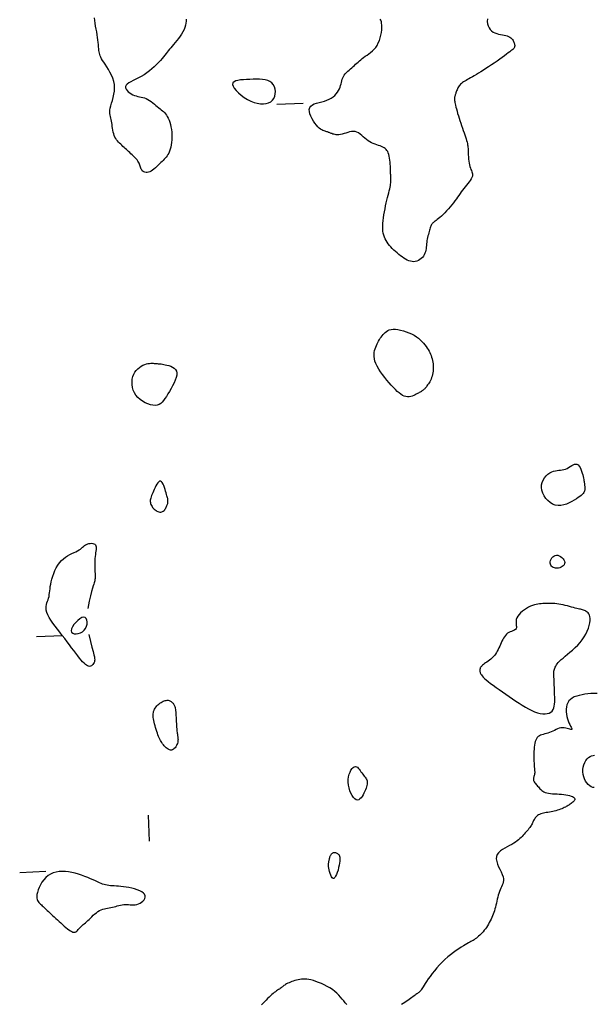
# Model space of a CAD drawing. Header units: millimetres. Extents: x 32690613 to 32693367, y 5343692 to 5344708.
# Tile 854 of 1009: x 32693089 to 32693111, y 5344310 to 5344348. Entities that reach past the tile are written whole.
import ezdxf

# ---------------------------------------------------------------- set-up
doc = ezdxf.new("R2010")
doc.units = ezdxf.units.MM
doc.header["$LTSCALE"] = 20
doc.layers.add('02-DGM_HL_492.00', color=82, linetype='Continuous')

msp = doc.modelspace()

# ---------------------------------------------------------------- linework, layer by layer
at = {"layer": '02-DGM_HL_492.00', "elevation": 492, "flags": 128}
for points in [[(32693095.663, 5344347.793), (32693095.661, 5344347.716), (32693095.653, 5344347.637), (32693095.638, 5344347.555), (32693095.614, 5344347.471), (32693095.58, 5344347.387), (32693095.537, 5344347.302), (32693095.486, 5344347.217), (32693095.428, 5344347.133), (32693095.366, 5344347.051), (32693095.302, 5344346.972), (32693095.238, 5344346.896), (32693095.176, 5344346.824), (32693095.119, 5344346.757), (32693095.067, 5344346.695), (32693095.019, 5344346.636), (32693094.975, 5344346.58), (32693094.931, 5344346.525), (32693094.887, 5344346.47), (32693094.841, 5344346.412), (32693094.79, 5344346.35), (32693094.734, 5344346.283), (32693094.67, 5344346.21), (32693094.6, 5344346.132), (32693094.522, 5344346.05), (32693094.439, 5344345.968), (32693094.349, 5344345.885), (32693094.254, 5344345.805), (32693094.154, 5344345.729), (32693094.05, 5344345.659), (32693093.941, 5344345.596), (32693093.832, 5344345.539), (32693093.726, 5344345.487), (32693093.625, 5344345.439), (32693093.535, 5344345.393), (32693093.458, 5344345.348), (32693093.397, 5344345.303), (32693093.356, 5344345.256), (32693093.338, 5344345.207), (32693093.341, 5344345.156), (32693093.361, 5344345.105), (32693093.396, 5344345.055), (32693093.442, 5344345.007), (32693093.497, 5344344.963), (32693093.557, 5344344.924), (32693093.621, 5344344.891), (32693093.684, 5344344.866), (32693093.748, 5344344.847), (32693093.811, 5344344.831), (32693093.874, 5344344.818), (32693093.937, 5344344.804), (32693094, 5344344.789), (32693094.063, 5344344.77), (32693094.127, 5344344.744), (32693094.191, 5344344.712), (32693094.254, 5344344.673), (32693094.317, 5344344.63), (32693094.379, 5344344.583), (32693094.44, 5344344.535), (32693094.498, 5344344.487), (32693094.554, 5344344.44), (32693094.608, 5344344.396), (32693094.658, 5344344.356), (32693094.705, 5344344.32), (32693094.749, 5344344.284), (32693094.791, 5344344.247), (32693094.83, 5344344.208), (32693094.868, 5344344.165), (32693094.903, 5344344.116), (32693094.938, 5344344.059), (32693094.971, 5344343.993), (32693095.002, 5344343.919), (32693095.03, 5344343.838), (32693095.056, 5344343.751), (32693095.078, 5344343.659), (32693095.095, 5344343.563), (32693095.108, 5344343.465), (32693095.115, 5344343.365), (32693095.116, 5344343.265), (32693095.111, 5344343.167), (32693095.101, 5344343.07), (32693095.086, 5344342.976), (32693095.068, 5344342.887), (32693095.045, 5344342.804), (32693095.02, 5344342.728), (32693094.992, 5344342.66), (32693094.963, 5344342.601), (32693094.931, 5344342.549), (32693094.897, 5344342.503), (32693094.86, 5344342.461), (32693094.822, 5344342.421), (32693094.78, 5344342.382), (32693094.736, 5344342.341), (32693094.69, 5344342.298), (32693094.64, 5344342.25), (32693094.588, 5344342.199), (32693094.534, 5344342.148), (32693094.48, 5344342.097), (32693094.425, 5344342.049), (32693094.37, 5344342.006), (32693094.316, 5344341.97), (32693094.264, 5344341.942), (32693094.214, 5344341.924), (32693094.167, 5344341.916), (32693094.122, 5344341.916), (32693094.081, 5344341.924), (32693094.043, 5344341.939), (32693094.009, 5344341.959), (32693093.98, 5344341.985), (32693093.956, 5344342.013), (32693093.936, 5344342.045), (32693093.92, 5344342.079), (32693093.907, 5344342.116), (32693093.895, 5344342.154), (32693093.882, 5344342.193), (32693093.869, 5344342.233), (32693093.853, 5344342.274), (32693093.833, 5344342.314), (32693093.808, 5344342.355), (32693093.778, 5344342.396), (32693093.745, 5344342.436), (32693093.708, 5344342.476), (32693093.669, 5344342.517), (32693093.628, 5344342.557), (32693093.585, 5344342.597), (32693093.542, 5344342.637), (32693093.499, 5344342.677), (32693093.456, 5344342.717), (32693093.412, 5344342.757), (32693093.369, 5344342.797), (32693093.326, 5344342.837), (32693093.283, 5344342.877), (32693093.239, 5344342.917), (32693093.196, 5344342.957), (32693093.153, 5344342.997), (32693093.11, 5344343.038), (32693093.069, 5344343.08), (32693093.03, 5344343.124), (32693092.993, 5344343.171), (32693092.959, 5344343.221), (32693092.929, 5344343.275), (32693092.903, 5344343.334), (32693092.882, 5344343.399), (32693092.866, 5344343.467), (32693092.852, 5344343.538), (32693092.84, 5344343.61), (32693092.83, 5344343.682), (32693092.82, 5344343.753), (32693092.81, 5344343.822), (32693092.798, 5344343.886), (32693092.785, 5344343.946), (32693092.77, 5344344.003), (32693092.756, 5344344.058), (32693092.744, 5344344.114), (32693092.736, 5344344.172), (32693092.734, 5344344.236), (32693092.738, 5344344.306), (32693092.751, 5344344.385), (32693092.773, 5344344.474), (32693092.801, 5344344.573), (32693092.833, 5344344.679), (32693092.864, 5344344.792), (32693092.89, 5344344.91), (32693092.909, 5344345.032), (32693092.917, 5344345.156), (32693092.911, 5344345.281), (32693092.887, 5344345.405), (32693092.848, 5344345.526), (32693092.798, 5344345.645), (32693092.741, 5344345.759), (32693092.679, 5344345.867), (32693092.616, 5344345.967), (32693092.556, 5344346.059), (32693092.502, 5344346.14), (32693092.456, 5344346.211), (32693092.42, 5344346.273), (32693092.39, 5344346.329), (32693092.367, 5344346.38), (32693092.35, 5344346.43), (32693092.336, 5344346.48), (32693092.326, 5344346.533), (32693092.317, 5344346.592), (32693092.31, 5344346.658), (32693092.303, 5344346.731), (32693092.296, 5344346.812), (32693092.288, 5344346.898), (32693092.278, 5344346.991), (32693092.267, 5344347.088), (32693092.252, 5344347.191), (32693092.234, 5344347.297), (32693092.213, 5344347.408), (32693092.19, 5344347.519), (32693092.17, 5344347.63), (32693092.154, 5344347.737), (32693092.147, 5344347.839)], [(32693107.208, 5344347.795), (32693107.2, 5344347.699), (32693107.207, 5344347.61), (32693107.23, 5344347.529), (32693107.265, 5344347.456), (32693107.311, 5344347.392), (32693107.365, 5344347.338), (32693107.426, 5344347.293), (32693107.493, 5344347.259), (32693107.562, 5344347.234), (32693107.634, 5344347.214), (32693107.705, 5344347.2), (32693107.776, 5344347.188), (32693107.844, 5344347.177), (32693107.908, 5344347.164), (32693107.966, 5344347.148), (32693108.017, 5344347.126), (32693108.062, 5344347.101), (32693108.101, 5344347.071), (32693108.134, 5344347.039), (32693108.162, 5344347.005), (32693108.185, 5344346.97), (32693108.205, 5344346.935), (32693108.22, 5344346.902), (32693108.232, 5344346.87), (32693108.241, 5344346.84), (32693108.247, 5344346.812), (32693108.25, 5344346.785), (32693108.249, 5344346.76), (32693108.245, 5344346.736), (32693108.238, 5344346.713), (32693108.228, 5344346.691), (32693108.215, 5344346.67), (32693108.197, 5344346.648), (32693108.174, 5344346.626), (32693108.144, 5344346.6), (32693108.107, 5344346.571), (32693108.061, 5344346.536), (32693108.005, 5344346.495), (32693107.938, 5344346.446), (32693107.859, 5344346.389), (32693107.77, 5344346.325), (32693107.674, 5344346.256), (32693107.571, 5344346.183), (32693107.465, 5344346.108), (32693107.358, 5344346.034), (32693107.251, 5344345.961), (32693107.148, 5344345.893), (32693107.048, 5344345.829), (32693106.954, 5344345.77), (32693106.865, 5344345.716), (32693106.781, 5344345.666), (32693106.702, 5344345.621), (32693106.628, 5344345.579), (32693106.559, 5344345.541), (32693106.496, 5344345.506), (32693106.437, 5344345.473), (32693106.383, 5344345.443), (32693106.334, 5344345.414), (32693106.289, 5344345.386), (32693106.248, 5344345.358), (32693106.211, 5344345.329), (32693106.178, 5344345.298), (32693106.148, 5344345.266), (32693106.121, 5344345.231), (32693106.096, 5344345.193), (32693106.075, 5344345.155), (32693106.056, 5344345.116), (32693106.039, 5344345.077), (32693106.024, 5344345.039), (32693106.011, 5344345.003), (32693105.999, 5344344.97), (32693105.988, 5344344.94), (32693105.978, 5344344.913), (32693105.97, 5344344.888), (32693105.963, 5344344.865), (32693105.957, 5344344.843), (32693105.951, 5344344.822), (32693105.947, 5344344.801), (32693105.944, 5344344.78), (32693105.942, 5344344.757), (32693105.941, 5344344.733), (32693105.942, 5344344.706), (32693105.944, 5344344.675), (32693105.949, 5344344.639), (32693105.956, 5344344.597), (32693105.966, 5344344.548), (32693105.979, 5344344.49), (32693105.996, 5344344.424), (32693106.016, 5344344.35), (32693106.038, 5344344.268), (32693106.063, 5344344.182), (32693106.09, 5344344.091), (32693106.119, 5344343.997), (32693106.15, 5344343.902), (32693106.181, 5344343.806), (32693106.213, 5344343.711), (32693106.246, 5344343.617), (32693106.277, 5344343.526), (32693106.308, 5344343.439), (32693106.337, 5344343.355), (32693106.364, 5344343.277), (32693106.387, 5344343.205), (32693106.407, 5344343.139), (32693106.423, 5344343.081), (32693106.436, 5344343.028), (32693106.445, 5344342.98), (32693106.452, 5344342.933), (32693106.457, 5344342.886), (32693106.46, 5344342.836), (32693106.463, 5344342.783), (32693106.465, 5344342.725), (32693106.468, 5344342.659), (32693106.471, 5344342.587), (32693106.476, 5344342.511), (32693106.482, 5344342.433), (32693106.49, 5344342.356), (32693106.5, 5344342.28), (32693106.513, 5344342.209), (32693106.53, 5344342.143), (32693106.549, 5344342.085), (32693106.57, 5344342.034), (32693106.591, 5344341.987), (32693106.61, 5344341.943), (32693106.625, 5344341.902), (32693106.635, 5344341.86), (32693106.636, 5344341.817), (32693106.628, 5344341.772), (32693106.608, 5344341.722), (32693106.579, 5344341.669), (32693106.542, 5344341.612), (32693106.499, 5344341.553), (32693106.451, 5344341.492), (32693106.401, 5344341.429), (32693106.349, 5344341.365), (32693106.298, 5344341.3), (32693106.25, 5344341.236), (32693106.203, 5344341.171), (32693106.157, 5344341.106), (32693106.111, 5344341.039), (32693106.063, 5344340.972), (32693106.013, 5344340.902), (32693105.96, 5344340.831), (32693105.903, 5344340.757), (32693105.841, 5344340.68), (32693105.775, 5344340.602), (32693105.707, 5344340.525), (32693105.638, 5344340.449), (32693105.57, 5344340.377), (32693105.504, 5344340.309), (32693105.441, 5344340.248), (32693105.383, 5344340.194), (32693105.33, 5344340.15), (32693105.284, 5344340.113), (32693105.242, 5344340.083), (32693105.206, 5344340.057), (32693105.173, 5344340.035), (32693105.145, 5344340.015), (32693105.121, 5344339.995), (32693105.099, 5344339.975), (32693105.081, 5344339.952), (32693105.064, 5344339.926), (32693105.049, 5344339.898), (32693105.036, 5344339.866), (32693105.023, 5344339.832), (32693105.011, 5344339.793), (32693104.998, 5344339.752), (32693104.985, 5344339.706), (32693104.97, 5344339.657), (32693104.955, 5344339.604), (32693104.94, 5344339.548), (32693104.925, 5344339.49), (32693104.911, 5344339.43), (32693104.898, 5344339.369), (32693104.887, 5344339.306), (32693104.878, 5344339.243), (32693104.871, 5344339.181), (32693104.865, 5344339.118), (32693104.86, 5344339.056), (32693104.853, 5344338.996), (32693104.843, 5344338.936), (32693104.829, 5344338.878), (32693104.811, 5344338.821), (32693104.785, 5344338.767), (32693104.752, 5344338.715), (32693104.712, 5344338.667), (32693104.666, 5344338.622), (32693104.615, 5344338.583), (32693104.56, 5344338.551), (32693104.501, 5344338.525), (32693104.441, 5344338.508), (32693104.379, 5344338.501), (32693104.316, 5344338.504), (32693104.253, 5344338.516), (32693104.189, 5344338.536), (32693104.126, 5344338.564), (32693104.062, 5344338.599), (32693103.998, 5344338.639), (32693103.934, 5344338.683), (32693103.869, 5344338.731), (32693103.805, 5344338.782), (32693103.741, 5344338.835), (32693103.678, 5344338.89), (32693103.617, 5344338.947), (32693103.558, 5344339.006), (32693103.502, 5344339.065), (32693103.449, 5344339.125), (32693103.401, 5344339.186), (32693103.357, 5344339.247), (32693103.318, 5344339.309), (32693103.284, 5344339.373), (32693103.256, 5344339.441), (32693103.232, 5344339.512), (32693103.214, 5344339.589), (32693103.202, 5344339.672), (32693103.195, 5344339.761), (32693103.194, 5344339.859), (32693103.199, 5344339.963), (32693103.208, 5344340.072), (32693103.221, 5344340.185), (32693103.238, 5344340.299), (32693103.258, 5344340.415), (32693103.279, 5344340.529), (32693103.302, 5344340.641), (32693103.327, 5344340.75), (32693103.351, 5344340.854), (32693103.376, 5344340.953), (32693103.399, 5344341.046), (32693103.421, 5344341.134), (32693103.442, 5344341.215), (32693103.46, 5344341.29), (32693103.475, 5344341.357), (32693103.486, 5344341.416), (32693103.494, 5344341.468), (32693103.5, 5344341.515), (32693103.503, 5344341.556), (32693103.505, 5344341.593), (32693103.505, 5344341.628), (32693103.504, 5344341.66), (32693103.503, 5344341.691), (32693103.502, 5344341.723), (32693103.501, 5344341.755), (32693103.499, 5344341.79), (32693103.498, 5344341.827), (32693103.496, 5344341.868), (32693103.495, 5344341.914), (32693103.493, 5344341.966), (32693103.49, 5344342.025), (32693103.488, 5344342.091), (32693103.484, 5344342.162), (32693103.48, 5344342.238), (32693103.474, 5344342.316), (32693103.466, 5344342.393), (32693103.455, 5344342.469), (32693103.442, 5344342.54), (32693103.426, 5344342.606), (32693103.406, 5344342.664), (32693103.382, 5344342.715), (32693103.354, 5344342.759), (32693103.322, 5344342.798), (32693103.286, 5344342.832), (32693103.245, 5344342.861), (32693103.198, 5344342.888), (32693103.147, 5344342.912), (32693103.09, 5344342.934), (32693103.029, 5344342.956), (32693102.965, 5344342.978), (32693102.899, 5344343.001), (32693102.831, 5344343.027), (32693102.763, 5344343.057), (32693102.695, 5344343.092), (32693102.63, 5344343.133), (32693102.567, 5344343.181), (32693102.506, 5344343.233), (32693102.446, 5344343.287), (32693102.387, 5344343.339), (32693102.327, 5344343.388), (32693102.266, 5344343.43), (32693102.203, 5344343.463), (32693102.138, 5344343.484), (32693102.069, 5344343.491), (32693101.998, 5344343.486), (32693101.925, 5344343.473), (32693101.851, 5344343.453), (32693101.779, 5344343.429), (32693101.708, 5344343.405), (32693101.64, 5344343.384), (32693101.575, 5344343.367), (32693101.516, 5344343.358), (32693101.461, 5344343.356), (32693101.41, 5344343.359), (32693101.364, 5344343.367), (32693101.322, 5344343.378), (32693101.284, 5344343.39), (32693101.25, 5344343.404), (32693101.219, 5344343.416), (32693101.191, 5344343.427), (32693101.166, 5344343.437), (32693101.142, 5344343.445), (32693101.119, 5344343.453), (32693101.096, 5344343.461), (32693101.071, 5344343.468), (32693101.045, 5344343.476), (32693101.015, 5344343.485), (32693100.981, 5344343.495), (32693100.944, 5344343.507), (32693100.903, 5344343.524), (32693100.859, 5344343.547), (32693100.811, 5344343.577), (32693100.76, 5344343.616), (32693100.707, 5344343.666), (32693100.651, 5344343.728), (32693100.593, 5344343.802), (32693100.535, 5344343.886), (32693100.482, 5344343.977), (32693100.437, 5344344.071), (32693100.402, 5344344.164), (32693100.381, 5344344.254), (32693100.378, 5344344.335), (32693100.395, 5344344.406), (32693100.435, 5344344.462), (32693100.495, 5344344.507), (32693100.571, 5344344.543), (32693100.659, 5344344.572), (32693100.756, 5344344.598), (32693100.856, 5344344.623), (32693100.956, 5344344.65), (32693101.051, 5344344.681), (32693101.14, 5344344.72), (32693101.22, 5344344.765), (32693101.292, 5344344.815), (32693101.357, 5344344.871), (32693101.413, 5344344.929), (32693101.461, 5344344.991), (32693101.502, 5344345.054), (32693101.535, 5344345.117), (32693101.56, 5344345.181), (32693101.579, 5344345.244), (32693101.595, 5344345.306), (32693101.608, 5344345.367), (32693101.622, 5344345.427), (32693101.638, 5344345.485), (32693101.657, 5344345.541), (32693101.683, 5344345.596), (32693101.716, 5344345.648), (32693101.755, 5344345.698), (32693101.8, 5344345.746), (32693101.849, 5344345.793), (32693101.9, 5344345.839), (32693101.953, 5344345.884), (32693102.006, 5344345.928), (32693102.057, 5344345.972), (32693102.107, 5344346.015), (32693102.154, 5344346.059), (32693102.201, 5344346.102), (32693102.249, 5344346.146), (32693102.297, 5344346.19), (32693102.348, 5344346.233), (32693102.402, 5344346.277), (32693102.461, 5344346.321), (32693102.524, 5344346.365), (32693102.591, 5344346.411), (32693102.659, 5344346.46), (32693102.728, 5344346.512), (32693102.796, 5344346.57), (32693102.861, 5344346.634), (32693102.922, 5344346.705), (32693102.976, 5344346.786), (32693103.023, 5344346.876), (32693103.063, 5344346.973), (32693103.095, 5344347.075), (32693103.121, 5344347.179), (32693103.139, 5344347.282), (32693103.152, 5344347.381), (32693103.157, 5344347.474), (32693103.157, 5344347.557), (32693103.151, 5344347.63), (32693103.14, 5344347.691), (32693103.122, 5344347.744), (32693103.098, 5344347.788)], [(32693100.139, 5344344.562), (32693099.139, 5344344.523)], [(32693091.926, 5344324.226), (32693091.994, 5344323.95), (32693092.048, 5344323.734), (32693092.09, 5344323.571), (32693092.121, 5344323.45), (32693092.141, 5344323.364), (32693092.153, 5344323.303), (32693092.157, 5344323.258), (32693092.153, 5344323.22), (32693092.144, 5344323.183), (32693092.13, 5344323.146), (32693092.11, 5344323.11), (32693092.087, 5344323.077), (32693092.059, 5344323.049), (32693092.029, 5344323.026), (32693091.996, 5344323.011), (32693091.96, 5344323.004), (32693091.923, 5344323.008), (32693091.883, 5344323.022), (32693091.841, 5344323.047), (32693091.796, 5344323.081), (32693091.747, 5344323.126), (32693091.693, 5344323.182), (32693091.635, 5344323.247), (32693091.572, 5344323.323), (32693091.504, 5344323.409), (32693091.431, 5344323.503), (32693091.352, 5344323.605), (32693091.27, 5344323.714), (32693091.185, 5344323.828), (32693091.097, 5344323.945), (32693091.006, 5344324.065), (32693090.913, 5344324.187), (32693090.82, 5344324.308), (32693090.727, 5344324.428), (32693090.638, 5344324.546), (32693090.554, 5344324.661), (32693090.478, 5344324.772), (32693090.412, 5344324.877), (32693090.359, 5344324.977), (32693090.321, 5344325.069), (32693090.299, 5344325.153), (32693090.291, 5344325.23), (32693090.294, 5344325.302), (32693090.307, 5344325.369), (32693090.325, 5344325.433), (32693090.347, 5344325.495), (32693090.369, 5344325.557), (32693090.389, 5344325.62), (32693090.404, 5344325.684), (32693090.416, 5344325.751), (32693090.425, 5344325.821), (32693090.434, 5344325.895), (32693090.443, 5344325.974), (32693090.454, 5344326.058), (32693090.469, 5344326.147), (32693090.489, 5344326.243), (32693090.515, 5344326.345), (32693090.548, 5344326.452), (32693090.587, 5344326.561), (32693090.632, 5344326.67), (32693090.684, 5344326.776), (32693090.742, 5344326.877), (32693090.806, 5344326.97), (32693090.877, 5344327.054), (32693090.954, 5344327.126), (32693091.035, 5344327.188), (32693091.118, 5344327.24), (32693091.202, 5344327.286), (32693091.284, 5344327.326), (32693091.362, 5344327.362), (32693091.435, 5344327.395), (32693091.501, 5344327.429), (32693091.558, 5344327.463), (32693091.607, 5344327.497), (32693091.65, 5344327.532), (32693091.69, 5344327.565), (32693091.727, 5344327.597), (32693091.763, 5344327.627), (32693091.801, 5344327.653), (32693091.842, 5344327.676), (32693091.887, 5344327.694), (32693091.935, 5344327.707), (32693091.984, 5344327.715), (32693092.033, 5344327.716), (32693092.078, 5344327.712), (32693092.12, 5344327.7), (32693092.155, 5344327.682), (32693092.182, 5344327.655), (32693092.199, 5344327.621), (32693092.208, 5344327.579), (32693092.209, 5344327.53), (32693092.206, 5344327.476), (32693092.199, 5344327.416), (32693092.19, 5344327.351), (32693092.18, 5344327.282), (32693092.171, 5344327.21), (32693092.165, 5344327.136), (32693092.161, 5344327.06), (32693092.159, 5344326.984), (32693092.159, 5344326.907), (32693092.16, 5344326.833), (32693092.161, 5344326.76), (32693092.164, 5344326.691), (32693092.166, 5344326.626), (32693092.168, 5344326.566), (32693092.17, 5344326.511), (32693092.171, 5344326.46), (32693092.17, 5344326.412), (32693092.168, 5344326.367), (32693092.164, 5344326.324), (32693092.157, 5344326.282), (32693092.148, 5344326.242), (32693092.135, 5344326.201), (32693092.118, 5344326.152), (32693092.097, 5344326.086), (32693092.07, 5344325.996), (32693092.036, 5344325.874), (32693091.995, 5344325.71), (32693091.946, 5344325.496), (32693091.887, 5344325.225)], [(32693089.928, 5344324.148), (32693090.927, 5344324.187)], [(32693111.403, 5344321.97), (32693111.287, 5344321.968), (32693111.17, 5344321.96), (32693111.054, 5344321.947), (32693110.939, 5344321.933), (32693110.829, 5344321.915), (32693110.724, 5344321.893), (32693110.625, 5344321.865), (32693110.534, 5344321.831), (32693110.453, 5344321.79), (32693110.383, 5344321.74), (32693110.325, 5344321.681), (32693110.281, 5344321.611), (32693110.249, 5344321.533), (32693110.23, 5344321.448), (32693110.22, 5344321.359), (32693110.221, 5344321.268), (32693110.23, 5344321.176), (32693110.246, 5344321.086), (32693110.269, 5344320.999), (32693110.297, 5344320.919), (32693110.327, 5344320.844), (32693110.359, 5344320.778), (32693110.388, 5344320.719), (32693110.414, 5344320.67), (32693110.432, 5344320.63), (32693110.442, 5344320.602), (32693110.44, 5344320.585), (32693110.425, 5344320.58), (32693110.397, 5344320.585), (32693110.36, 5344320.596), (32693110.314, 5344320.611), (32693110.261, 5344320.628), (32693110.203, 5344320.642), (32693110.142, 5344320.652), (32693110.08, 5344320.654), (32693110.017, 5344320.647), (32693109.955, 5344320.631), (32693109.894, 5344320.609), (32693109.832, 5344320.582), (32693109.771, 5344320.553), (32693109.709, 5344320.523), (32693109.648, 5344320.494), (32693109.587, 5344320.468), (32693109.525, 5344320.447), (32693109.464, 5344320.43), (32693109.404, 5344320.415), (32693109.346, 5344320.4), (32693109.292, 5344320.384), (32693109.24, 5344320.365), (32693109.194, 5344320.342), (32693109.152, 5344320.312), (32693109.116, 5344320.276), (32693109.085, 5344320.232), (32693109.06, 5344320.181), (32693109.039, 5344320.123), (32693109.022, 5344320.059), (32693109.009, 5344319.988), (32693108.999, 5344319.912), (32693108.992, 5344319.83), (32693108.988, 5344319.742), (32693108.985, 5344319.651), (32693108.985, 5344319.559), (32693108.986, 5344319.467), (32693108.988, 5344319.379), (32693108.992, 5344319.295), (32693108.996, 5344319.218), (32693109, 5344319.151), (32693109.004, 5344319.094), (32693109.008, 5344319.046), (32693109.012, 5344319.007), (32693109.015, 5344318.973), (32693109.016, 5344318.945), (32693109.016, 5344318.919), (32693109.013, 5344318.895), (32693109.009, 5344318.871), (32693109.002, 5344318.846), (32693108.994, 5344318.818), (32693108.985, 5344318.79), (32693108.977, 5344318.76), (32693108.97, 5344318.73), (32693108.967, 5344318.699), (32693108.967, 5344318.668), (32693108.972, 5344318.637), (32693108.983, 5344318.607), (32693109, 5344318.576), (32693109.02, 5344318.545), (32693109.044, 5344318.514), (32693109.071, 5344318.483), (32693109.1, 5344318.451), (32693109.129, 5344318.419), (32693109.159, 5344318.386), (32693109.188, 5344318.353), (32693109.218, 5344318.319), (32693109.25, 5344318.286), (32693109.284, 5344318.255), (32693109.323, 5344318.225), (32693109.367, 5344318.198), (32693109.418, 5344318.175), (32693109.477, 5344318.157), (32693109.544, 5344318.143), (32693109.619, 5344318.133), (32693109.7, 5344318.126), (32693109.785, 5344318.121), (32693109.872, 5344318.117), (32693109.959, 5344318.112), (32693110.046, 5344318.107), (32693110.129, 5344318.099), (32693110.209, 5344318.088), (32693110.282, 5344318.074), (32693110.349, 5344318.058), (32693110.409, 5344318.039), (32693110.46, 5344318.018), (32693110.502, 5344317.996), (32693110.533, 5344317.973), (32693110.552, 5344317.949), (32693110.56, 5344317.924), (32693110.557, 5344317.899), (32693110.544, 5344317.874), (32693110.525, 5344317.849), (32693110.5, 5344317.824), (32693110.471, 5344317.8), (32693110.441, 5344317.777), (32693110.41, 5344317.754), (32693110.38, 5344317.732), (32693110.351, 5344317.712), (32693110.322, 5344317.692), (32693110.292, 5344317.672), (32693110.261, 5344317.653), (32693110.227, 5344317.633), (32693110.19, 5344317.614), (32693110.149, 5344317.594), (32693110.104, 5344317.573), (32693110.055, 5344317.552), (32693110.002, 5344317.531), (32693109.946, 5344317.511), (32693109.888, 5344317.491), (32693109.828, 5344317.473), (32693109.767, 5344317.457), (32693109.705, 5344317.443), (32693109.643, 5344317.431), (32693109.581, 5344317.421), (32693109.52, 5344317.412), (32693109.461, 5344317.404), (32693109.404, 5344317.395), (32693109.349, 5344317.384), (32693109.298, 5344317.371), (32693109.249, 5344317.356), (32693109.205, 5344317.336), (32693109.165, 5344317.314), (32693109.128, 5344317.289), (32693109.095, 5344317.261), (32693109.065, 5344317.232), (32693109.039, 5344317.201), (32693109.015, 5344317.169), (32693108.994, 5344317.137), (32693108.975, 5344317.105), (32693108.959, 5344317.073), (32693108.943, 5344317.041), (32693108.928, 5344317.008), (32693108.912, 5344316.974), (32693108.894, 5344316.94), (32693108.874, 5344316.904), (32693108.852, 5344316.867), (32693108.825, 5344316.829), (32693108.795, 5344316.79), (32693108.763, 5344316.749), (32693108.727, 5344316.708), (32693108.69, 5344316.666), (32693108.652, 5344316.623), (32693108.612, 5344316.58), (32693108.573, 5344316.537), (32693108.532, 5344316.494), (32693108.491, 5344316.45), (32693108.447, 5344316.407), (32693108.399, 5344316.363), (32693108.345, 5344316.32), (32693108.286, 5344316.275), (32693108.218, 5344316.231), (32693108.141, 5344316.186), (32693108.055, 5344316.141), (32693107.963, 5344316.094), (32693107.87, 5344316.045), (32693107.781, 5344315.992), (32693107.699, 5344315.934), (32693107.63, 5344315.869), (32693107.578, 5344315.798), (32693107.548, 5344315.718), (32693107.543, 5344315.63), (32693107.559, 5344315.535), (32693107.591, 5344315.435), (32693107.633, 5344315.333), (32693107.68, 5344315.231), (32693107.727, 5344315.131), (32693107.769, 5344315.037), (32693107.801, 5344314.95), (32693107.817, 5344314.872), (32693107.82, 5344314.802), (32693107.812, 5344314.738), (32693107.795, 5344314.679), (32693107.771, 5344314.621), (32693107.744, 5344314.565), (32693107.715, 5344314.507), (32693107.687, 5344314.445), (32693107.662, 5344314.379), (32693107.639, 5344314.309), (32693107.619, 5344314.236), (32693107.601, 5344314.16), (32693107.583, 5344314.084), (32693107.566, 5344314.007), (32693107.55, 5344313.93), (32693107.532, 5344313.855), (32693107.513, 5344313.783), (32693107.494, 5344313.713), (32693107.472, 5344313.644), (32693107.45, 5344313.578), (32693107.425, 5344313.512), (32693107.399, 5344313.448), (32693107.372, 5344313.383), (32693107.342, 5344313.32), (32693107.31, 5344313.256), (32693107.276, 5344313.193), (32693107.24, 5344313.13), (32693107.203, 5344313.069), (32693107.164, 5344313.009), (32693107.124, 5344312.951), (32693107.083, 5344312.896), (32693107.041, 5344312.843), (32693106.998, 5344312.794), (32693106.954, 5344312.748), (32693106.91, 5344312.705), (32693106.866, 5344312.666), (32693106.822, 5344312.629), (32693106.779, 5344312.596), (32693106.737, 5344312.565), (32693106.696, 5344312.537), (32693106.655, 5344312.511), (32693106.615, 5344312.487), (32693106.573, 5344312.463), (32693106.528, 5344312.438), (32693106.478, 5344312.41), (32693106.421, 5344312.378), (32693106.357, 5344312.341), (32693106.284, 5344312.297), (32693106.2, 5344312.245), (32693106.108, 5344312.185), (32693106.008, 5344312.118), (32693105.903, 5344312.044), (32693105.795, 5344311.963), (32693105.685, 5344311.875), (32693105.575, 5344311.78), (32693105.468, 5344311.679), (32693105.365, 5344311.572), (32693105.267, 5344311.461), (32693105.174, 5344311.35), (32693105.087, 5344311.239), (32693105.008, 5344311.132), (32693104.936, 5344311.032), (32693104.873, 5344310.939), (32693104.819, 5344310.858), (32693104.775, 5344310.79), (32693104.739, 5344310.733), (32693104.71, 5344310.687), (32693104.687, 5344310.65), (32693104.668, 5344310.62), (32693104.652, 5344310.596), (32693104.637, 5344310.576), (32693104.622, 5344310.559), (32693104.607, 5344310.543), (32693104.589, 5344310.528), (32693104.57, 5344310.513), (32693104.548, 5344310.497), (32693104.524, 5344310.48), (32693104.496, 5344310.461), (32693104.466, 5344310.439), (32693104.431, 5344310.414), (32693104.393, 5344310.386), (32693104.351, 5344310.354), (32693104.306, 5344310.32), (32693104.257, 5344310.283), (32693104.206, 5344310.246), (32693104.151, 5344310.208), (32693104.093, 5344310.17), (32693104.033, 5344310.132), (32693103.971, 5344310.096), (32693103.906, 5344310.061)], [(32693111.3, 5344318.361), (32693111.24, 5344318.369), (32693111.181, 5344318.39), (32693111.122, 5344318.427), (32693111.065, 5344318.477), (32693111.013, 5344318.539), (32693110.965, 5344318.611), (32693110.925, 5344318.691), (32693110.893, 5344318.778), (32693110.871, 5344318.868), (32693110.861, 5344318.961), (32693110.863, 5344319.055), (32693110.878, 5344319.147), (32693110.903, 5344319.236), (32693110.937, 5344319.319), (32693110.979, 5344319.394), (32693111.027, 5344319.46), (32693111.08, 5344319.515), (32693111.135, 5344319.556), (32693111.193, 5344319.582), (32693111.25, 5344319.596), (32693111.305, 5344319.601)], [(32693094.198, 5344317.31), (32693094.237, 5344316.31)], [(32693089.28, 5344315.116), (32693090.279, 5344315.155)], [(32693101.816, 5344310.055), (32693101.756, 5344310.122), (32693101.698, 5344310.192), (32693101.639, 5344310.265), (32693101.577, 5344310.339), (32693101.51, 5344310.412), (32693101.437, 5344310.485), (32693101.356, 5344310.556), (32693101.265, 5344310.624), (32693101.166, 5344310.689), (32693101.062, 5344310.749), (32693100.954, 5344310.805), (32693100.845, 5344310.855), (32693100.737, 5344310.899), (32693100.632, 5344310.938), (32693100.534, 5344310.969), (32693100.443, 5344310.993), (32693100.359, 5344311.01), (32693100.281, 5344311.021), (32693100.208, 5344311.026), (32693100.14, 5344311.026), (32693100.074, 5344311.021), (32693100.011, 5344311.013), (32693099.949, 5344311.002), (32693099.887, 5344310.987), (32693099.826, 5344310.971), (32693099.766, 5344310.953), (32693099.708, 5344310.933), (32693099.653, 5344310.912), (32693099.601, 5344310.89), (32693099.553, 5344310.868), (32693099.51, 5344310.845), (32693099.472, 5344310.823), (32693099.438, 5344310.801), (32693099.407, 5344310.779), (32693099.378, 5344310.757), (32693099.351, 5344310.735), (32693099.324, 5344310.713), (32693099.296, 5344310.691), (32693099.267, 5344310.669), (32693099.235, 5344310.647), (32693099.201, 5344310.624), (32693099.164, 5344310.6), (32693099.125, 5344310.573), (32693099.083, 5344310.544), (32693099.038, 5344310.512), (32693098.992, 5344310.475), (32693098.942, 5344310.434), (32693098.891, 5344310.388), (32693098.837, 5344310.337), (32693098.782, 5344310.282), (32693098.725, 5344310.224), (32693098.667, 5344310.163), (32693098.607, 5344310.1), (32693098.548, 5344310.036)]]:
    msp.add_lwpolyline(points, dxfattribs=at)
for points in [[(32693098.94, 5344345.349), (32693098.868, 5344345.402), (32693098.783, 5344345.44), (32693098.687, 5344345.466), (32693098.581, 5344345.481), (32693098.467, 5344345.489), (32693098.348, 5344345.491), (32693098.226, 5344345.488), (32693098.101, 5344345.483), (32693097.977, 5344345.478), (32693097.857, 5344345.471), (32693097.744, 5344345.461), (32693097.644, 5344345.445), (32693097.56, 5344345.422), (32693097.495, 5344345.389), (32693097.454, 5344345.346), (32693097.441, 5344345.291), (32693097.459, 5344345.222), (32693097.505, 5344345.142), (32693097.574, 5344345.056), (32693097.663, 5344344.966), (32693097.767, 5344344.877), (32693097.883, 5344344.792), (32693098.007, 5344344.716), (32693098.134, 5344344.651), (32693098.26, 5344344.601), (32693098.385, 5344344.567), (32693098.504, 5344344.548), (32693098.617, 5344344.545), (32693098.722, 5344344.556), (32693098.816, 5344344.584), (32693098.899, 5344344.626), (32693098.966, 5344344.683), (32693099.018, 5344344.755), (32693099.054, 5344344.838), (32693099.074, 5344344.928), (32693099.078, 5344345.021), (32693099.067, 5344345.114), (32693099.04, 5344345.202), (32693098.998, 5344345.282)], [(32693104.913, 5344333.779), (32693104.888, 5344333.745), (32693104.864, 5344333.714), (32693104.842, 5344333.685), (32693104.82, 5344333.66), (32693104.799, 5344333.637), (32693104.778, 5344333.617), (32693104.758, 5344333.598), (32693104.738, 5344333.581), (32693104.717, 5344333.565), (32693104.696, 5344333.55), (32693104.674, 5344333.535), (32693104.65, 5344333.52), (32693104.623, 5344333.504), (32693104.593, 5344333.487), (32693104.559, 5344333.468), (32693104.52, 5344333.447), (32693104.477, 5344333.424), (32693104.429, 5344333.399), (32693104.378, 5344333.375), (32693104.322, 5344333.354), (32693104.265, 5344333.338), (32693104.205, 5344333.327), (32693104.143, 5344333.325), (32693104.08, 5344333.333), (32693104.017, 5344333.352), (32693103.952, 5344333.382), (32693103.887, 5344333.423), (32693103.819, 5344333.474), (32693103.749, 5344333.534), (32693103.677, 5344333.604), (32693103.601, 5344333.683), (32693103.521, 5344333.769), (32693103.437, 5344333.864), (32693103.352, 5344333.964), (32693103.267, 5344334.068), (32693103.185, 5344334.175), (32693103.108, 5344334.284), (32693103.038, 5344334.391), (32693102.978, 5344334.496), (32693102.93, 5344334.597), (32693102.895, 5344334.693), (32693102.874, 5344334.783), (32693102.863, 5344334.868), (32693102.862, 5344334.949), (32693102.869, 5344335.025), (32693102.883, 5344335.097), (32693102.902, 5344335.166), (32693102.925, 5344335.231), (32693102.949, 5344335.293), (32693102.975, 5344335.352), (32693103.004, 5344335.408), (32693103.033, 5344335.463), (32693103.064, 5344335.515), (32693103.097, 5344335.566), (32693103.131, 5344335.615), (32693103.166, 5344335.663), (32693103.203, 5344335.709), (32693103.241, 5344335.754), (32693103.284, 5344335.795), (32693103.331, 5344335.832), (32693103.383, 5344335.863), (32693103.444, 5344335.888), (32693103.512, 5344335.905), (32693103.59, 5344335.913), (32693103.678, 5344335.911), (32693103.775, 5344335.9), (32693103.878, 5344335.881), (32693103.984, 5344335.854), (32693104.091, 5344335.819), (32693104.196, 5344335.779), (32693104.298, 5344335.733), (32693104.393, 5344335.682), (32693104.48, 5344335.627), (32693104.559, 5344335.569), (32693104.631, 5344335.508), (32693104.695, 5344335.446), (32693104.753, 5344335.382), (32693104.805, 5344335.318), (32693104.852, 5344335.255), (32693104.894, 5344335.193), (32693104.932, 5344335.133), (32693104.966, 5344335.075), (32693104.996, 5344335.017), (32693105.023, 5344334.959), (32693105.046, 5344334.902), (32693105.066, 5344334.843), (32693105.084, 5344334.782), (32693105.098, 5344334.72), (32693105.11, 5344334.655), (32693105.119, 5344334.588), (32693105.125, 5344334.519), (32693105.128, 5344334.45), (32693105.128, 5344334.381), (32693105.123, 5344334.313), (32693105.115, 5344334.246), (32693105.103, 5344334.182), (32693105.087, 5344334.12), (32693105.067, 5344334.061), (32693105.045, 5344334.006), (32693105.02, 5344333.954), (32693104.993, 5344333.905), (32693104.967, 5344333.86), (32693104.94, 5344333.818)], [(32693094.859, 5344334.557), (32693094.925, 5344334.542), (32693094.996, 5344334.522), (32693095.067, 5344334.496), (32693095.135, 5344334.463), (32693095.196, 5344334.423), (32693095.247, 5344334.373), (32693095.283, 5344334.312), (32693095.302, 5344334.241), (32693095.3, 5344334.157), (32693095.279, 5344334.063), (32693095.244, 5344333.962), (32693095.197, 5344333.856), (32693095.141, 5344333.748), (32693095.081, 5344333.64), (32693095.019, 5344333.535), (32693094.958, 5344333.435), (32693094.901, 5344333.343), (32693094.848, 5344333.26), (32693094.795, 5344333.187), (32693094.741, 5344333.124), (32693094.684, 5344333.073), (32693094.622, 5344333.035), (32693094.553, 5344333.01), (32693094.475, 5344332.999), (32693094.386, 5344333.003), (32693094.29, 5344333.022), (32693094.19, 5344333.054), (32693094.089, 5344333.099), (32693093.989, 5344333.155), (32693093.895, 5344333.223), (32693093.81, 5344333.3), (32693093.737, 5344333.387), (32693093.678, 5344333.482), (32693093.634, 5344333.583), (32693093.605, 5344333.688), (32693093.589, 5344333.795), (32693093.586, 5344333.901), (32693093.595, 5344334.003), (32693093.617, 5344334.1), (32693093.65, 5344334.19), (32693093.693, 5344334.27), (32693093.746, 5344334.34), (32693093.805, 5344334.401), (32693093.869, 5344334.454), (32693093.936, 5344334.498), (32693094.004, 5344334.534), (32693094.071, 5344334.563), (32693094.135, 5344334.584), (32693094.194, 5344334.599), (32693094.249, 5344334.608), (32693094.3, 5344334.613), (32693094.347, 5344334.613), (32693094.391, 5344334.611), (32693094.433, 5344334.608), (32693094.472, 5344334.603), (32693094.509, 5344334.599), (32693094.546, 5344334.596), (32693094.582, 5344334.593), (32693094.619, 5344334.59), (32693094.658, 5344334.587), (32693094.7, 5344334.583), (32693094.747, 5344334.577), (32693094.799, 5344334.568)], [(32693110.193, 5344330.555), (32693110.255, 5344330.583), (32693110.315, 5344330.617), (32693110.374, 5344330.655), (32693110.432, 5344330.69), (32693110.487, 5344330.721), (32693110.54, 5344330.743), (32693110.59, 5344330.752), (32693110.636, 5344330.745), (32693110.679, 5344330.718), (32693110.717, 5344330.675), (32693110.752, 5344330.618), (32693110.783, 5344330.553), (32693110.811, 5344330.481), (32693110.835, 5344330.408), (32693110.855, 5344330.336), (32693110.871, 5344330.27), (32693110.885, 5344330.213), (32693110.895, 5344330.163), (32693110.903, 5344330.121), (32693110.909, 5344330.083), (32693110.914, 5344330.05), (32693110.918, 5344330.02), (32693110.921, 5344329.992), (32693110.925, 5344329.964), (32693110.93, 5344329.936), (32693110.934, 5344329.907), (32693110.938, 5344329.877), (32693110.941, 5344329.847), (32693110.942, 5344329.816), (32693110.94, 5344329.785), (32693110.935, 5344329.754), (32693110.926, 5344329.722), (32693110.912, 5344329.69), (32693110.893, 5344329.658), (32693110.867, 5344329.624), (32693110.835, 5344329.588), (32693110.793, 5344329.55), (32693110.743, 5344329.51), (32693110.683, 5344329.466), (32693110.613, 5344329.418), (32693110.531, 5344329.367), (32693110.44, 5344329.314), (32693110.341, 5344329.264), (32693110.237, 5344329.221), (32693110.129, 5344329.187), (32693110.019, 5344329.166), (32693109.909, 5344329.162), (32693109.802, 5344329.178), (32693109.699, 5344329.216), (32693109.603, 5344329.275), (32693109.515, 5344329.35), (32693109.438, 5344329.438), (32693109.373, 5344329.536), (32693109.323, 5344329.64), (32693109.29, 5344329.747), (32693109.275, 5344329.852), (32693109.281, 5344329.954), (32693109.306, 5344330.05), (32693109.345, 5344330.14), (32693109.397, 5344330.222), (32693109.458, 5344330.295), (32693109.525, 5344330.359), (32693109.597, 5344330.411), (32693109.669, 5344330.451), (32693109.74, 5344330.479), (32693109.808, 5344330.497), (32693109.875, 5344330.508), (32693109.941, 5344330.514), (32693110.005, 5344330.519), (32693110.069, 5344330.526), (32693110.131, 5344330.537)], [(32693094.408, 5344329.716), (32693094.381, 5344329.655), (32693094.356, 5344329.599), (32693094.334, 5344329.546), (32693094.316, 5344329.497), (32693094.302, 5344329.451), (32693094.291, 5344329.407), (32693094.286, 5344329.364), (32693094.285, 5344329.322), (32693094.289, 5344329.281), (32693094.298, 5344329.24), (32693094.312, 5344329.2), (32693094.329, 5344329.161), (32693094.351, 5344329.123), (32693094.376, 5344329.087), (32693094.404, 5344329.054), (32693094.435, 5344329.022), (32693094.469, 5344328.994), (32693094.505, 5344328.968), (32693094.541, 5344328.947), (32693094.579, 5344328.93), (32693094.616, 5344328.918), (32693094.653, 5344328.911), (32693094.689, 5344328.911), (32693094.723, 5344328.917), (32693094.755, 5344328.93), (32693094.784, 5344328.949), (32693094.811, 5344328.973), (32693094.836, 5344329.001), (32693094.859, 5344329.032), (32693094.879, 5344329.064), (32693094.897, 5344329.097), (32693094.912, 5344329.13), (32693094.925, 5344329.161), (32693094.937, 5344329.19), (32693094.945, 5344329.219), (32693094.952, 5344329.246), (32693094.957, 5344329.273), (32693094.961, 5344329.298), (32693094.962, 5344329.324), (32693094.962, 5344329.349), (32693094.96, 5344329.374), (32693094.957, 5344329.4), (32693094.951, 5344329.429), (32693094.944, 5344329.461), (32693094.935, 5344329.497), (32693094.923, 5344329.539), (32693094.909, 5344329.589), (32693094.892, 5344329.646), (32693094.873, 5344329.712), (32693094.851, 5344329.783), (32693094.826, 5344329.855), (32693094.8, 5344329.925), (32693094.772, 5344329.987), (32693094.742, 5344330.039), (32693094.71, 5344330.076), (32693094.677, 5344330.094), (32693094.643, 5344330.09), (32693094.608, 5344330.066), (32693094.573, 5344330.027), (32693094.538, 5344329.976), (32693094.503, 5344329.915), (32693094.47, 5344329.849), (32693094.438, 5344329.782)], [(32693109.849, 5344327.262), (32693109.903, 5344327.256), (32693109.957, 5344327.238), (32693110.009, 5344327.208), (32693110.058, 5344327.171), (32693110.1, 5344327.127), (32693110.134, 5344327.079), (32693110.157, 5344327.03), (32693110.166, 5344326.982), (32693110.16, 5344326.937), (32693110.141, 5344326.896), (32693110.111, 5344326.859), (32693110.071, 5344326.827), (32693110.025, 5344326.801), (32693109.974, 5344326.781), (32693109.922, 5344326.768), (32693109.869, 5344326.762), (32693109.818, 5344326.764), (32693109.771, 5344326.773), (32693109.727, 5344326.789), (32693109.69, 5344326.812), (32693109.658, 5344326.841), (32693109.634, 5344326.876), (32693109.618, 5344326.916), (32693109.611, 5344326.96), (32693109.614, 5344327.009), (32693109.627, 5344327.059), (32693109.648, 5344327.109), (32693109.676, 5344327.156), (32693109.712, 5344327.197), (32693109.753, 5344327.23), (32693109.799, 5344327.252)], [(32693108.33, 5344324.867), (32693108.309, 5344324.804), (32693108.3, 5344324.742), (32693108.299, 5344324.683), (32693108.303, 5344324.626), (32693108.31, 5344324.574), (32693108.314, 5344324.526), (32693108.314, 5344324.485), (32693108.305, 5344324.449), (32693108.285, 5344324.421), (32693108.255, 5344324.398), (32693108.217, 5344324.378), (32693108.173, 5344324.361), (32693108.125, 5344324.343), (32693108.075, 5344324.323), (32693108.026, 5344324.299), (32693107.979, 5344324.27), (32693107.935, 5344324.233), (32693107.895, 5344324.189), (32693107.858, 5344324.14), (32693107.824, 5344324.086), (32693107.792, 5344324.029), (32693107.762, 5344323.968), (32693107.732, 5344323.905), (32693107.703, 5344323.842), (32693107.674, 5344323.778), (32693107.645, 5344323.715), (32693107.615, 5344323.653), (32693107.583, 5344323.592), (32693107.549, 5344323.533), (32693107.512, 5344323.477), (32693107.473, 5344323.423), (32693107.43, 5344323.372), (32693107.383, 5344323.326), (32693107.333, 5344323.282), (32693107.282, 5344323.242), (32693107.231, 5344323.205), (32693107.181, 5344323.17), (32693107.134, 5344323.138), (32693107.09, 5344323.108), (32693107.052, 5344323.08), (32693107.02, 5344323.053), (32693106.993, 5344323.028), (32693106.972, 5344323.004), (32693106.955, 5344322.982), (32693106.942, 5344322.961), (32693106.932, 5344322.942), (32693106.925, 5344322.924), (32693106.92, 5344322.908), (32693106.916, 5344322.893), (32693106.913, 5344322.878), (32693106.912, 5344322.864), (32693106.912, 5344322.85), (32693106.913, 5344322.835), (32693106.915, 5344322.82), (32693106.919, 5344322.802), (32693106.925, 5344322.783), (32693106.932, 5344322.761), (32693106.942, 5344322.736), (32693106.956, 5344322.707), (32693106.978, 5344322.674), (32693107.007, 5344322.636), (32693107.045, 5344322.592), (32693107.096, 5344322.543), (32693107.159, 5344322.486), (32693107.236, 5344322.423), (32693107.326, 5344322.353), (32693107.426, 5344322.278), (32693107.536, 5344322.199), (32693107.654, 5344322.115), (32693107.777, 5344322.03), (32693107.903, 5344321.942), (32693108.031, 5344321.853), (32693108.16, 5344321.765), (32693108.288, 5344321.677), (32693108.414, 5344321.593), (32693108.54, 5344321.513), (32693108.663, 5344321.439), (32693108.783, 5344321.372), (32693108.9, 5344321.314), (32693109.013, 5344321.266), (32693109.122, 5344321.229), (32693109.225, 5344321.204), (32693109.323, 5344321.19), (32693109.412, 5344321.188), (32693109.494, 5344321.197), (32693109.566, 5344321.217), (32693109.628, 5344321.249), (32693109.679, 5344321.292), (32693109.719, 5344321.346), (32693109.747, 5344321.41), (32693109.767, 5344321.482), (32693109.778, 5344321.562), (32693109.784, 5344321.647), (32693109.785, 5344321.736), (32693109.783, 5344321.828), (32693109.78, 5344321.921), (32693109.776, 5344322.015), (32693109.773, 5344322.108), (32693109.769, 5344322.198), (32693109.766, 5344322.286), (32693109.762, 5344322.37), (32693109.759, 5344322.448), (32693109.756, 5344322.521), (32693109.754, 5344322.588), (32693109.752, 5344322.646), (32693109.75, 5344322.698), (32693109.75, 5344322.745), (32693109.751, 5344322.787), (32693109.755, 5344322.826), (32693109.761, 5344322.863), (32693109.77, 5344322.9), (32693109.782, 5344322.936), (32693109.798, 5344322.974), (32693109.819, 5344323.014), (32693109.846, 5344323.056), (32693109.88, 5344323.102), (32693109.921, 5344323.151), (32693109.971, 5344323.204), (32693110.03, 5344323.261), (32693110.1, 5344323.324), (32693110.181, 5344323.392), (32693110.271, 5344323.466), (32693110.367, 5344323.545), (32693110.465, 5344323.63), (32693110.565, 5344323.72), (32693110.662, 5344323.815), (32693110.754, 5344323.915), (32693110.838, 5344324.02), (32693110.912, 5344324.129), (32693110.975, 5344324.241), (32693111.028, 5344324.354), (32693111.071, 5344324.464), (32693111.103, 5344324.571), (32693111.125, 5344324.671), (32693111.137, 5344324.762), (32693111.139, 5344324.843), (32693111.131, 5344324.912), (32693111.115, 5344324.969), (32693111.092, 5344325.016), (32693111.063, 5344325.054), (32693111.03, 5344325.085), (32693110.994, 5344325.109), (32693110.956, 5344325.128), (32693110.919, 5344325.143), (32693110.882, 5344325.157), (32693110.846, 5344325.168), (32693110.809, 5344325.179), (32693110.769, 5344325.189), (32693110.727, 5344325.199), (32693110.68, 5344325.21), (32693110.627, 5344325.223), (32693110.568, 5344325.238), (32693110.501, 5344325.256), (32693110.427, 5344325.275), (32693110.349, 5344325.296), (32693110.268, 5344325.317), (32693110.184, 5344325.338), (32693110.1, 5344325.357), (32693110.017, 5344325.374), (32693109.936, 5344325.389), (32693109.86, 5344325.399), (32693109.786, 5344325.407), (32693109.716, 5344325.411), (32693109.649, 5344325.414), (32693109.583, 5344325.414), (32693109.519, 5344325.413), (32693109.456, 5344325.411), (32693109.393, 5344325.409), (32693109.331, 5344325.406), (32693109.268, 5344325.403), (32693109.204, 5344325.397), (32693109.139, 5344325.389), (32693109.072, 5344325.376), (32693109.003, 5344325.359), (32693108.931, 5344325.335), (32693108.855, 5344325.305), (32693108.777, 5344325.267), (32693108.698, 5344325.222), (32693108.62, 5344325.171), (32693108.545, 5344325.115), (32693108.476, 5344325.056), (32693108.416, 5344324.994), (32693108.367, 5344324.931)], [(32693091.753, 5344324.386), (32693091.805, 5344324.458), (32693091.841, 5344324.538), (32693091.861, 5344324.622), (32693091.866, 5344324.703), (32693091.855, 5344324.776), (32693091.83, 5344324.835), (32693091.789, 5344324.873), (32693091.734, 5344324.886), (32693091.665, 5344324.869), (32693091.588, 5344324.825), (32693091.507, 5344324.763), (32693091.429, 5344324.686), (32693091.359, 5344324.602), (32693091.303, 5344324.517), (32693091.266, 5344324.437), (32693091.254, 5344324.367), (32693091.27, 5344324.313), (32693091.312, 5344324.275), (32693091.372, 5344324.254), (32693091.446, 5344324.249), (32693091.527, 5344324.26), (32693091.609, 5344324.287), (32693091.686, 5344324.329)], [(32693094.431, 5344321.322), (32693094.452, 5344321.364), (32693094.478, 5344321.406), (32693094.509, 5344321.448), (32693094.542, 5344321.487), (32693094.578, 5344321.525), (32693094.617, 5344321.56), (32693094.656, 5344321.593), (32693094.697, 5344321.621), (32693094.737, 5344321.646), (32693094.778, 5344321.666), (32693094.818, 5344321.682), (32693094.858, 5344321.694), (32693094.896, 5344321.701), (32693094.933, 5344321.704), (32693094.969, 5344321.703), (32693095.002, 5344321.697), (32693095.034, 5344321.687), (32693095.063, 5344321.672), (32693095.09, 5344321.655), (32693095.115, 5344321.634), (32693095.137, 5344321.612), (32693095.158, 5344321.589), (32693095.176, 5344321.564), (32693095.192, 5344321.54), (32693095.206, 5344321.515), (32693095.218, 5344321.49), (32693095.228, 5344321.463), (32693095.236, 5344321.433), (32693095.243, 5344321.398), (32693095.25, 5344321.357), (32693095.255, 5344321.31), (32693095.26, 5344321.255), (32693095.265, 5344321.191), (32693095.27, 5344321.119), (32693095.274, 5344321.043), (32693095.278, 5344320.965), (32693095.282, 5344320.886), (32693095.286, 5344320.809), (32693095.29, 5344320.736), (32693095.295, 5344320.67), (32693095.299, 5344320.612), (32693095.303, 5344320.561), (32693095.308, 5344320.516), (32693095.312, 5344320.477), (32693095.317, 5344320.441), (32693095.322, 5344320.408), (32693095.327, 5344320.377), (32693095.332, 5344320.346), (32693095.337, 5344320.314), (32693095.342, 5344320.28), (32693095.345, 5344320.246), (32693095.347, 5344320.211), (32693095.346, 5344320.174), (32693095.343, 5344320.135), (32693095.336, 5344320.095), (32693095.324, 5344320.054), (32693095.308, 5344320.011), (32693095.287, 5344319.968), (32693095.262, 5344319.927), (32693095.233, 5344319.889), (32693095.202, 5344319.855), (32693095.168, 5344319.828), (32693095.132, 5344319.809), (32693095.094, 5344319.799), (32693095.055, 5344319.8), (32693095.015, 5344319.81), (32693094.975, 5344319.829), (32693094.935, 5344319.855), (32693094.896, 5344319.887), (32693094.858, 5344319.923), (32693094.822, 5344319.961), (32693094.788, 5344320.001), (32693094.756, 5344320.042), (32693094.727, 5344320.083), (32693094.699, 5344320.126), (32693094.674, 5344320.171), (32693094.649, 5344320.218), (32693094.625, 5344320.269), (32693094.602, 5344320.323), (32693094.578, 5344320.382), (32693094.555, 5344320.446), (32693094.532, 5344320.514), (32693094.509, 5344320.585), (32693094.488, 5344320.657), (32693094.467, 5344320.729), (32693094.449, 5344320.799), (32693094.432, 5344320.868), (32693094.418, 5344320.932), (32693094.407, 5344320.992), (32693094.398, 5344321.047), (32693094.393, 5344321.098), (32693094.392, 5344321.147), (32693094.395, 5344321.192), (32693094.402, 5344321.236), (32693094.414, 5344321.279)], [(32693102.391, 5344318.922), (32693102.424, 5344318.879), (32693102.456, 5344318.838), (32693102.487, 5344318.8), (32693102.515, 5344318.763), (32693102.54, 5344318.727), (32693102.562, 5344318.692), (32693102.579, 5344318.655), (32693102.591, 5344318.617), (32693102.597, 5344318.578), (32693102.598, 5344318.535), (32693102.594, 5344318.49), (32693102.585, 5344318.443), (32693102.571, 5344318.392), (32693102.552, 5344318.337), (32693102.529, 5344318.28), (32693102.502, 5344318.218), (32693102.472, 5344318.153), (32693102.438, 5344318.087), (32693102.4, 5344318.025), (32693102.36, 5344317.97), (32693102.316, 5344317.925), (32693102.271, 5344317.895), (32693102.223, 5344317.883), (32693102.172, 5344317.892), (32693102.121, 5344317.926), (32693102.069, 5344317.981), (32693102.02, 5344318.054), (32693101.974, 5344318.142), (32693101.934, 5344318.241), (32693101.902, 5344318.348), (32693101.88, 5344318.458), (32693101.869, 5344318.568), (32693101.871, 5344318.676), (32693101.885, 5344318.778), (32693101.908, 5344318.872), (32693101.94, 5344318.957), (32693101.976, 5344319.03), (32693102.017, 5344319.09), (32693102.06, 5344319.135), (32693102.102, 5344319.161), (32693102.143, 5344319.169), (32693102.182, 5344319.16), (32693102.219, 5344319.138), (32693102.255, 5344319.105), (32693102.29, 5344319.064), (32693102.325, 5344319.018), (32693102.358, 5344318.969)], [(32693101.32, 5344314.886), (32693101.288, 5344314.885), (32693101.257, 5344314.908), (32693101.228, 5344314.95), (32693101.202, 5344315.006), (32693101.178, 5344315.072), (32693101.158, 5344315.142), (32693101.141, 5344315.213), (32693101.129, 5344315.279), (32693101.12, 5344315.336), (32693101.116, 5344315.386), (32693101.116, 5344315.428), (32693101.117, 5344315.464), (32693101.121, 5344315.495), (32693101.126, 5344315.521), (32693101.131, 5344315.544), (32693101.136, 5344315.564), (32693101.141, 5344315.583), (32693101.145, 5344315.601), (32693101.148, 5344315.619), (32693101.151, 5344315.636), (32693101.155, 5344315.653), (32693101.159, 5344315.671), (32693101.165, 5344315.69), (32693101.171, 5344315.71), (32693101.179, 5344315.732), (32693101.188, 5344315.755), (32693101.199, 5344315.778), (32693101.212, 5344315.8), (32693101.226, 5344315.821), (32693101.243, 5344315.84), (32693101.262, 5344315.856), (32693101.283, 5344315.868), (32693101.306, 5344315.875), (32693101.331, 5344315.878), (32693101.357, 5344315.876), (32693101.384, 5344315.871), (32693101.411, 5344315.862), (32693101.437, 5344315.849), (32693101.461, 5344315.834), (32693101.484, 5344315.815), (32693101.505, 5344315.794), (32693101.522, 5344315.768), (32693101.536, 5344315.738), (32693101.546, 5344315.701), (32693101.552, 5344315.657), (32693101.553, 5344315.605), (32693101.549, 5344315.543), (32693101.539, 5344315.47), (32693101.524, 5344315.386), (32693101.503, 5344315.295), (32693101.478, 5344315.203), (32693101.45, 5344315.113), (32693101.419, 5344315.031), (32693101.387, 5344314.963), (32693101.354, 5344314.913)], [(32693091.321, 5344312.827), (32693091.363, 5344312.822), (32693091.4, 5344312.828), (32693091.434, 5344312.842), (32693091.465, 5344312.864), (32693091.495, 5344312.891), (32693091.524, 5344312.922), (32693091.552, 5344312.955), (32693091.582, 5344312.987), (32693091.612, 5344313.019), (32693091.645, 5344313.05), (32693091.68, 5344313.082), (32693091.716, 5344313.114), (32693091.755, 5344313.147), (32693091.797, 5344313.184), (32693091.841, 5344313.223), (32693091.888, 5344313.266), (32693091.937, 5344313.314), (32693091.989, 5344313.365), (32693092.044, 5344313.418), (32693092.101, 5344313.471), (32693092.159, 5344313.522), (32693092.218, 5344313.57), (32693092.278, 5344313.614), (32693092.34, 5344313.651), (32693092.401, 5344313.681), (32693092.463, 5344313.704), (32693092.524, 5344313.723), (32693092.586, 5344313.737), (32693092.648, 5344313.749), (32693092.711, 5344313.759), (32693092.773, 5344313.77), (32693092.835, 5344313.781), (32693092.897, 5344313.795), (32693092.959, 5344313.811), (32693093.021, 5344313.827), (32693093.083, 5344313.843), (32693093.145, 5344313.858), (32693093.207, 5344313.87), (32693093.269, 5344313.879), (32693093.331, 5344313.884), (32693093.394, 5344313.884), (32693093.456, 5344313.881), (32693093.519, 5344313.877), (32693093.582, 5344313.873), (32693093.644, 5344313.872), (32693093.707, 5344313.875), (32693093.769, 5344313.885), (32693093.831, 5344313.904), (32693093.892, 5344313.932), (32693093.949, 5344313.969), (32693094.001, 5344314.013), (32693094.044, 5344314.062), (32693094.074, 5344314.114), (32693094.09, 5344314.168), (32693094.089, 5344314.222), (32693094.066, 5344314.274), (32693094.022, 5344314.323), (32693093.958, 5344314.369), (32693093.878, 5344314.41), (32693093.785, 5344314.448), (32693093.684, 5344314.481), (32693093.576, 5344314.509), (32693093.468, 5344314.533), (32693093.361, 5344314.553), (32693093.258, 5344314.567), (32693093.162, 5344314.577), (32693093.07, 5344314.585), (32693092.984, 5344314.59), (32693092.903, 5344314.594), (32693092.827, 5344314.598), (32693092.757, 5344314.603), (32693092.691, 5344314.61), (32693092.631, 5344314.619), (32693092.573, 5344314.632), (32693092.517, 5344314.647), (32693092.46, 5344314.667), (32693092.4, 5344314.69), (32693092.335, 5344314.717), (32693092.264, 5344314.749), (32693092.184, 5344314.785), (32693092.094, 5344314.825), (32693091.995, 5344314.869), (32693091.888, 5344314.914), (32693091.774, 5344314.96), (32693091.655, 5344315.004), (32693091.533, 5344315.045), (32693091.408, 5344315.081), (32693091.282, 5344315.111), (32693091.156, 5344315.133), (32693091.031, 5344315.147), (32693090.909, 5344315.15), (32693090.79, 5344315.144), (32693090.676, 5344315.125), (32693090.567, 5344315.095), (32693090.464, 5344315.05), (32693090.369, 5344314.992), (32693090.282, 5344314.918), (32693090.204, 5344314.833), (32693090.135, 5344314.74), (32693090.075, 5344314.641), (32693090.025, 5344314.541), (32693089.986, 5344314.443), (32693089.957, 5344314.35), (32693089.939, 5344314.266), (32693089.932, 5344314.193), (32693089.934, 5344314.131), (32693089.945, 5344314.078), (32693089.963, 5344314.032), (32693089.987, 5344313.993), (32693090.015, 5344313.958), (32693090.046, 5344313.926), (32693090.078, 5344313.896), (32693090.111, 5344313.866), (32693090.144, 5344313.836), (32693090.178, 5344313.804), (32693090.213, 5344313.771), (32693090.251, 5344313.736), (32693090.291, 5344313.699), (32693090.334, 5344313.659), (32693090.381, 5344313.616), (32693090.432, 5344313.569), (32693090.486, 5344313.519), (32693090.543, 5344313.466), (32693090.603, 5344313.411), (32693090.665, 5344313.354), (32693090.728, 5344313.295), (32693090.792, 5344313.236), (32693090.857, 5344313.176), (32693090.922, 5344313.116), (32693090.986, 5344313.058), (32693091.049, 5344313.003), (32693091.11, 5344312.952), (32693091.168, 5344312.908), (32693091.223, 5344312.871), (32693091.274, 5344312.844)]]:
    msp.add_lwpolyline(points, close=True, dxfattribs=at)

doc.saveas('drawing.dxf')
